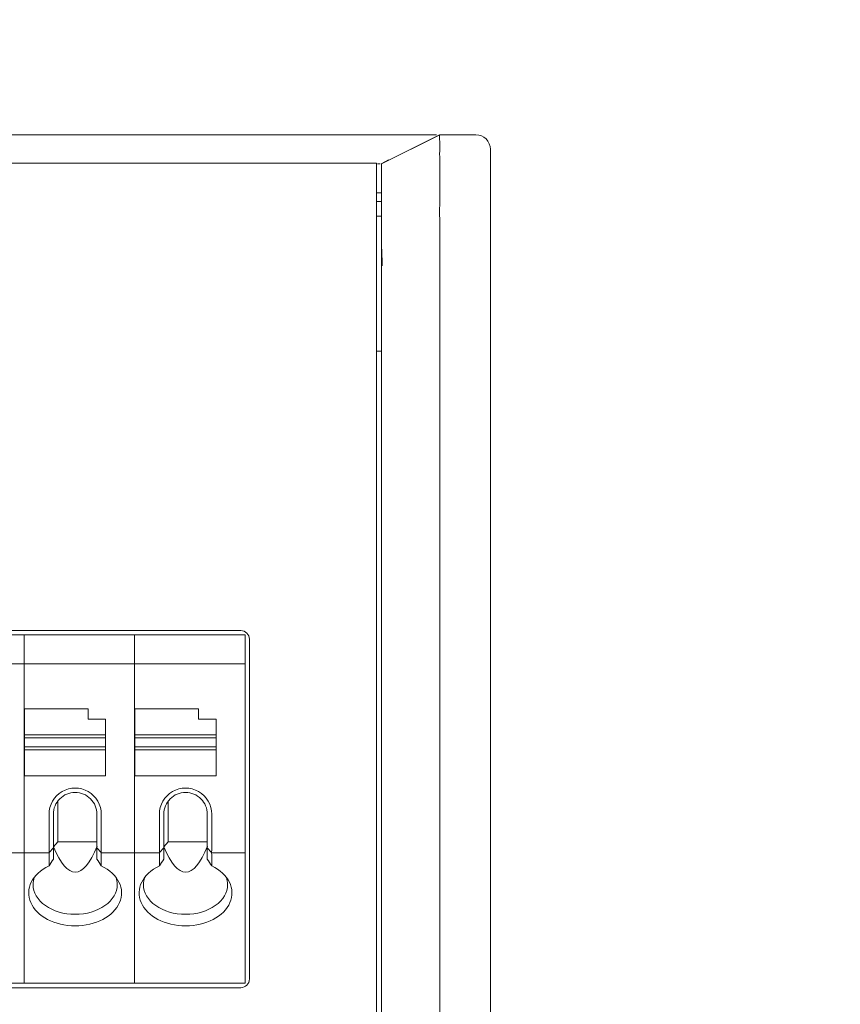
# Model space of a CAD drawing. Header units: millimetres. Extents: x -1114 to 1396, y -630 to 631.
# Tile 335 of 656: x -419 to -391, y 468 to 502. Entities that reach past the tile are written whole.
import ezdxf

# ---------------------------------------------------------------- set-up
doc = ezdxf.new("R2010")
doc.units = ezdxf.units.MM
doc.header["$MEASUREMENT"] = 0

msp = doc.modelspace()

# ---------------------------------------------------------------- linework, layer by layer
at = {"lineweight": 18}
for points, knots in [([(1038.9843, -629.7647), (1038.9843, -629.7647), (-1111.4882, -629.7647), (-1111.4882, -629.7647), (-1111.4882, -629.7647), (-1111.4882, -629.7647), (-1111.4882, 630.7883), (-1111.4882, 630.7883), (-1111.4882, 630.7883), (-1111.4882, 630.7883), (1038.9843, 630.7883), (1038.9843, 630.7883)], [0, 0, 0, 0, 0.3333333, 0.3333333, 0.3333333, 0.3333333, 0.6666667, 0.6666667, 0.6666667, 0.6666667, 1, 1, 1, 1]), ([(-409.0932, 497.9363), (-409.5757, 497.9363), (-410.052, 497.9363), (-410.538, 497.9363), (-410.538, 497.9363), (-411.024, 497.9363), (-411.5198, 497.9363), (-411.9837, 497.9363), (-411.9837, 497.9363), (-412.4476, 497.9363), (-412.8796, 497.9363), (-413.3117, 497.9363), (-413.3117, 497.9363), (-418.6172, 497.9363), (-423.9255, 497.9363), (-429.2358, 497.9363), (-429.2358, 497.9363), (-429.3498, 497.9363), (-429.4639, 497.9363), (-429.5779, 497.9363)], [0, 0, 0, 0, 0.2, 0.2, 0.2, 0.2, 0.4, 0.4, 0.4, 0.4, 0.6, 0.6, 0.6, 0.6, 0.8, 0.8, 0.8, 0.8, 1, 1, 1, 1]), ([(-404.5231, 497.9363), (-404.5616, 497.9363), (-404.6046, 497.9363), (-404.6524, 497.9363), (-404.6524, 497.9363), (-404.7002, 497.9363), (-404.7528, 497.9363), (-404.8103, 497.9363), (-404.8103, 497.9363), (-404.8678, 497.9363), (-404.9301, 497.9363), (-404.9973, 497.9363), (-404.9973, 497.9363), (-405.0309, 497.9363), (-405.0657, 497.9363), (-405.1018, 497.9363), (-405.1018, 497.9363), (-405.1378, 497.9363), (-405.1749, 497.9363), (-405.2129, 497.9363), (-405.2129, 497.9363), (-405.2889, 497.9363), (-405.3688, 497.9363), (-405.4524, 497.9363), (-405.4524, 497.9363), (-405.536, 497.9363), (-405.6234, 497.9363), (-405.7144, 497.9363), (-405.7144, 497.9363), (-405.8055, 497.9363), (-405.9003, 497.9363), (-405.999, 497.9363), (-405.999, 497.9363), (-406.0236, 497.9363), (-406.0485, 497.9363), (-406.0737, 497.9363), (-406.0737, 497.9363), (-406.0988, 497.9363), (-406.1242, 497.9363), (-406.1496, 497.9363), (-406.1496, 497.9363), (-406.2006, 497.9363), (-406.2521, 497.9363), (-406.3042, 497.9363), (-406.3042, 497.9363), (-406.4084, 497.9363), (-406.5149, 497.9363), (-406.6235, 497.9363), (-406.6235, 497.9363), (-406.7322, 497.9363), (-406.8431, 497.9363), (-406.9562, 497.9363), (-406.9562, 497.9363), (-407.0692, 497.9363), (-407.1847, 497.9363), (-407.3024, 497.9363), (-407.3024, 497.9363), (-407.3613, 497.9363), (-407.4203, 497.9363), (-407.4794, 497.9363), (-407.4794, 497.9363), (-407.5089, 497.9363), (-407.5385, 497.9363), (-407.5681, 497.9363), (-407.5681, 497.9363), (-407.5976, 497.9363), (-407.6272, 497.9363), (-407.6569, 497.9363), (-407.6569, 497.9363), (-408.1308, 497.9363), (-408.6136, 497.9363), (-409.0932, 497.9363)], [0, 0, 0, 0, 0.0555556, 0.0555556, 0.0555556, 0.0555556, 0.1111111, 0.1111111, 0.1111111, 0.1111111, 0.1666667, 0.1666667, 0.1666667, 0.1666667, 0.2222222, 0.2222222, 0.2222222, 0.2222222, 0.2777778, 0.2777778, 0.2777778, 0.2777778, 0.3333333, 0.3333333, 0.3333333, 0.3333333, 0.3888889, 0.3888889, 0.3888889, 0.3888889, 0.4444444, 0.4444444, 0.4444444, 0.4444444, 0.5, 0.5, 0.5, 0.5, 0.5555556, 0.5555556, 0.5555556, 0.5555556, 0.6111111, 0.6111111, 0.6111111, 0.6111111, 0.6666667, 0.6666667, 0.6666667, 0.6666667, 0.7222222, 0.7222222, 0.7222222, 0.7222222, 0.7777778, 0.7777778, 0.7777778, 0.7777778, 0.8333333, 0.8333333, 0.8333333, 0.8333333, 0.8888889, 0.8888889, 0.8888889, 0.8888889, 0.9444444, 0.9444444, 0.9444444, 0.9444444, 1, 1, 1, 1]), ([(-404.3243, 497.9363), (-404.3221, 497.9363), (-404.3226, 497.9334), (-404.324, 497.9277), (-404.324, 497.9277), (-404.3254, 497.9221), (-404.3277, 497.9136), (-404.3294, 497.9024), (-404.3294, 497.9024), (-404.3311, 497.8912), (-404.3322, 497.8773), (-404.3313, 497.8605), (-404.3313, 497.8605), (-404.3311, 497.8564), (-404.3307, 497.852), (-404.3303, 497.8475), (-404.3303, 497.8475), (-404.3298, 497.843), (-404.3294, 497.8383), (-404.3291, 497.8334), (-404.3291, 497.8334), (-404.3283, 497.8236), (-404.3277, 497.8132), (-404.3271, 497.802), (-404.3271, 497.802), (-404.3265, 497.7909), (-404.3261, 497.779), (-404.3256, 497.7664), (-404.3256, 497.7664), (-404.3252, 497.7538), (-404.3249, 497.7406), (-404.3246, 497.7268), (-404.3246, 497.7268), (-404.3241, 497.6991), (-404.3239, 497.6689), (-404.3238, 497.6363), (-404.3238, 497.6363), (-404.3236, 497.571), (-404.3242, 497.4959), (-404.3245, 497.411), (-404.3245, 497.411), (-404.3246, 497.3898), (-404.3247, 497.3679), (-404.3248, 497.3454), (-404.3248, 497.3454), (-404.3248, 497.323), (-404.3249, 497.2998), (-404.3249, 497.2761), (-404.3249, 497.2761), (-404.3249, 497.2287), (-404.3246, 497.1793), (-404.3244, 497.128), (-404.3244, 497.128), (-404.3241, 497.0255), (-404.3242, 496.9155), (-404.3243, 496.798), (-404.3243, 496.798), (-404.3243, 496.7393), (-404.3243, 496.6787), (-404.3243, 496.6161), (-404.3243, 496.6161), (-404.3243, 496.5849), (-404.3243, 496.5531), (-404.3243, 496.5209), (-404.3243, 496.5209), (-404.3242, 496.4887), (-404.3242, 496.4562), (-404.3242, 496.4234), (-404.3242, 496.4234), (-404.3242, 496.2921), (-404.3242, 496.1556), (-404.3244, 496.0141)], [0, 0, 0, 0, 0.0555556, 0.0555556, 0.0555556, 0.0555556, 0.1111111, 0.1111111, 0.1111111, 0.1111111, 0.1666667, 0.1666667, 0.1666667, 0.1666667, 0.2222222, 0.2222222, 0.2222222, 0.2222222, 0.2777778, 0.2777778, 0.2777778, 0.2777778, 0.3333333, 0.3333333, 0.3333333, 0.3333333, 0.3888889, 0.3888889, 0.3888889, 0.3888889, 0.4444444, 0.4444444, 0.4444444, 0.4444444, 0.5, 0.5, 0.5, 0.5, 0.5555556, 0.5555556, 0.5555556, 0.5555556, 0.6111111, 0.6111111, 0.6111111, 0.6111111, 0.6666667, 0.6666667, 0.6666667, 0.6666667, 0.7222222, 0.7222222, 0.7222222, 0.7222222, 0.7777778, 0.7777778, 0.7777778, 0.7777778, 0.8333333, 0.8333333, 0.8333333, 0.8333333, 0.8888889, 0.8888889, 0.8888889, 0.8888889, 0.9444444, 0.9444444, 0.9444444, 0.9444444, 1, 1, 1, 1]), ([(-402.5776, 497.4363), (-402.5776, 497.5689), (-402.6302, 497.696), (-402.724, 497.7898), (-402.724, 497.7898), (-402.8178, 497.8836), (-402.9449, 497.9363), (-403.0776, 497.9363)], [0, 0, 0, 0, 0.5, 0.5, 0.5, 0.5, 1, 1, 1, 1]), ([(-406.4677, 496.9363), (-406.4466, 496.9363), (-406.4277, 496.9363), (-406.4111, 496.9362), (-406.4111, 496.9362), (-406.4016, 496.9362), (-406.3928, 496.9361), (-406.3848, 496.9361), (-406.3848, 496.9361), (-406.381, 496.936), (-406.3774, 496.936), (-406.3739, 496.936)], [0, 0, 0, 0, 0.3333333, 0.3333333, 0.3333333, 0.3333333, 0.6666667, 0.6666667, 0.6666667, 0.6666667, 1, 1, 1, 1]), ([(-406.3242, 494.5661), (-406.3242, 494.709), (-406.3242, 494.8524), (-406.3242, 494.995), (-406.3242, 494.995), (-406.3242, 495.0306), (-406.3242, 495.0662), (-406.3242, 495.1017), (-406.3242, 495.1017), (-406.3242, 495.1372), (-406.3242, 495.1726), (-406.3242, 495.2079), (-406.3242, 495.2079), (-406.3242, 495.2785), (-406.3242, 495.3488), (-406.3242, 495.4187), (-406.3242, 495.4187), (-406.3242, 495.4537), (-406.3242, 495.4886), (-406.3242, 495.5233), (-406.3242, 495.5233), (-406.3242, 495.5581), (-406.3242, 495.5923), (-406.3242, 495.6262), (-406.3242, 495.6262), (-406.3242, 495.6939), (-406.3242, 495.7599), (-406.3242, 495.8241), (-406.3242, 495.8241), (-406.3242, 495.8883), (-406.3242, 495.9508), (-406.3242, 496.0115), (-406.3242, 496.0115), (-406.3242, 496.0419), (-406.3242, 496.0718), (-406.3242, 496.1013), (-406.3242, 496.1013), (-406.3242, 496.1161), (-406.3242, 496.1307), (-406.3242, 496.1451), (-406.3242, 496.1451), (-406.3242, 496.1596), (-406.3242, 496.1738), (-406.3242, 496.1879), (-406.3242, 496.1879), (-406.3242, 496.2443), (-406.3242, 496.2978), (-406.3242, 496.3486), (-406.3242, 496.3486), (-406.3242, 496.3994), (-406.3242, 496.4475), (-406.3242, 496.4927), (-406.3242, 496.4927), (-406.3242, 496.5153), (-406.3242, 496.5373), (-406.3242, 496.5584), (-406.3242, 496.5584), (-406.3242, 496.5796), (-406.3242, 496.6001), (-406.3242, 496.6196), (-406.3242, 496.6196), (-406.3242, 496.6587), (-406.3242, 496.6941), (-406.3242, 496.7261), (-406.3242, 496.7261), (-406.3242, 496.7581), (-406.3242, 496.7867), (-406.3242, 496.8117), (-406.3242, 496.8117), (-406.3242, 496.8242), (-406.3242, 496.8358), (-406.3242, 496.8466), (-406.3242, 496.8466), (-406.3242, 496.8573), (-406.3242, 496.8671), (-406.3242, 496.8759), (-406.3242, 496.8759), (-406.3242, 496.8936), (-406.3242, 496.9072), (-406.3242, 496.9168), (-406.3242, 496.9168), (-406.3242, 496.9263), (-406.3242, 496.9318), (-406.3242, 496.9329)], [0, 0, 0, 0, 0.047619, 0.047619, 0.047619, 0.047619, 0.0952381, 0.0952381, 0.0952381, 0.0952381, 0.1428571, 0.1428571, 0.1428571, 0.1428571, 0.1904762, 0.1904762, 0.1904762, 0.1904762, 0.2380952, 0.2380952, 0.2380952, 0.2380952, 0.2857143, 0.2857143, 0.2857143, 0.2857143, 0.3333333, 0.3333333, 0.3333333, 0.3333333, 0.3809524, 0.3809524, 0.3809524, 0.3809524, 0.4285714, 0.4285714, 0.4285714, 0.4285714, 0.4761905, 0.4761905, 0.4761905, 0.4761905, 0.5238095, 0.5238095, 0.5238095, 0.5238095, 0.5714286, 0.5714286, 0.5714286, 0.5714286, 0.6190476, 0.6190476, 0.6190476, 0.6190476, 0.6666667, 0.6666667, 0.6666667, 0.6666667, 0.7142857, 0.7142857, 0.7142857, 0.7142857, 0.7619048, 0.7619048, 0.7619048, 0.7619048, 0.8095238, 0.8095238, 0.8095238, 0.8095238, 0.8571429, 0.8571429, 0.8571429, 0.8571429, 0.9047619, 0.9047619, 0.9047619, 0.9047619, 0.952381, 0.952381, 0.952381, 0.952381, 1, 1, 1, 1]), ([(-404.3244, 496.014), (-404.3245, 495.9015), (-404.3241, 495.7865), (-404.3241, 495.6696), (-404.3241, 495.6696), (-404.3241, 495.5526), (-404.3244, 495.4343), (-404.3259, 495.3147)], [0, 0, 0, 0, 0.5, 0.5, 0.5, 0.5, 1, 1, 1, 1]), ([(-404.3259, 495.3142), (-404.3267, 495.2515), (-404.3259, 495.1887), (-404.325, 495.1256), (-404.325, 495.1256), (-404.324, 495.0626), (-404.323, 494.9994), (-404.324, 494.9363)], [0, 0, 0, 0, 0.5, 0.5, 0.5, 0.5, 1, 1, 1, 1]), ([(-404.3202, 446.0467), (-404.3269, 446.5455), (-404.3247, 447.0444), (-404.3241, 447.5432), (-404.3241, 447.5432), (-404.3236, 448.0421), (-404.3241, 448.5409), (-404.3243, 449.0398), (-404.3243, 449.0398), (-404.3245, 449.5386), (-404.3244, 450.0375), (-404.3244, 450.5363), (-404.3244, 450.5363), (-404.3244, 451.0352), (-404.3244, 451.534), (-404.3244, 452.0329), (-404.3244, 452.0329), (-404.3243, 454.0283), (-404.3243, 456.0237), (-404.3243, 458.0191), (-404.3243, 458.0191), (-404.3242, 462.0099), (-404.3242, 466.0007), (-404.3242, 469.9915), (-404.3242, 469.9915), (-404.3242, 473.9823), (-404.3242, 477.9731), (-404.3243, 481.9639), (-404.3243, 481.9639), (-404.3243, 482.9616), (-404.3243, 483.9593), (-404.3243, 484.957), (-404.3243, 484.957), (-404.3243, 485.9547), (-404.3244, 486.9524), (-404.3243, 487.9501), (-404.3243, 487.9501), (-404.3243, 488.9478), (-404.3239, 489.9455), (-404.324, 490.9432), (-404.324, 490.9432), (-404.3241, 491.1926), (-404.3241, 491.442), (-404.3242, 491.6914), (-404.3242, 491.6914), (-404.3243, 491.9409), (-404.3245, 492.1903), (-404.3246, 492.4397), (-404.3246, 492.4397), (-404.3248, 492.9386), (-404.3248, 493.4374), (-404.3237, 493.9363)], [0, 0, 0, 0, 0.0769231, 0.0769231, 0.0769231, 0.0769231, 0.1538462, 0.1538462, 0.1538462, 0.1538462, 0.2307692, 0.2307692, 0.2307692, 0.2307692, 0.3076923, 0.3076923, 0.3076923, 0.3076923, 0.3846154, 0.3846154, 0.3846154, 0.3846154, 0.4615385, 0.4615385, 0.4615385, 0.4615385, 0.5384615, 0.5384615, 0.5384615, 0.5384615, 0.6153846, 0.6153846, 0.6153846, 0.6153846, 0.6923077, 0.6923077, 0.6923077, 0.6923077, 0.7692308, 0.7692308, 0.7692308, 0.7692308, 0.8461538, 0.8461538, 0.8461538, 0.8461538, 0.9230769, 0.9230769, 0.9230769, 0.9230769, 1, 1, 1, 1]), ([(-406.3242, 446.6344), (-406.3242, 447.006), (-406.3242, 447.3846), (-406.3242, 447.7531), (-406.3242, 447.7531), (-406.3242, 448.1216), (-406.3242, 448.4799), (-406.3242, 448.8712), (-406.3242, 448.8712), (-406.3242, 449.2625), (-406.3242, 449.6867), (-406.3242, 450.1107), (-406.3242, 450.1107), (-406.3242, 462.2002), (-406.3242, 474.1388), (-406.3242, 486.259), (-406.3242, 486.259), (-406.3242, 487.1314), (-406.3242, 488.0048), (-406.3242, 488.8104), (-406.3242, 488.8104), (-406.3242, 489.6159), (-406.3242, 490.3538), (-406.3242, 491.1127), (-406.3242, 491.1127), (-406.3242, 491.8715), (-406.3242, 492.6515), (-406.3242, 493.4154)], [0, 0, 0, 0, 0.1428571, 0.1428571, 0.1428571, 0.1428571, 0.2857143, 0.2857143, 0.2857143, 0.2857143, 0.4285714, 0.4285714, 0.4285714, 0.4285714, 0.5714286, 0.5714286, 0.5714286, 0.5714286, 0.7142857, 0.7142857, 0.7142857, 0.7142857, 0.8571429, 0.8571429, 0.8571429, 0.8571429, 1, 1, 1, 1]), ([(-410.8787, 480.5573), (-410.8787, 480.6369), (-410.9103, 480.7132), (-410.9665, 480.7694), (-410.9665, 480.7694), (-411.0228, 480.8257), (-411.0991, 480.8573), (-411.1787, 480.8573)], [0, 0, 0, 0, 0.5, 0.5, 0.5, 0.5, 1, 1, 1, 1]), ([(-415.9819, 474.5334), (-415.9819, 474.8549), (-416.1534, 475.152), (-416.4319, 475.3128), (-416.4319, 475.3128), (-416.7104, 475.4736), (-417.0534, 475.4736), (-417.3319, 475.3128), (-417.3319, 475.3128), (-417.6104, 475.152), (-417.7819, 474.8549), (-417.7819, 474.5334)], [0, 0, 0, 0, 0.3333333, 0.3333333, 0.3333333, 0.3333333, 0.6666667, 0.6666667, 0.6666667, 0.6666667, 1, 1, 1, 1]), ([(-412.1787, 474.5334), (-412.1787, 474.8549), (-412.3502, 475.152), (-412.6287, 475.3128), (-412.6287, 475.3128), (-412.9071, 475.4736), (-413.2502, 475.4736), (-413.5287, 475.3128), (-413.5287, 475.3128), (-413.8071, 475.152), (-413.9787, 474.8549), (-413.9787, 474.5334)], [0, 0, 0, 0, 0.3333333, 0.3333333, 0.3333333, 0.3333333, 0.6666667, 0.6666667, 0.6666667, 0.6666667, 1, 1, 1, 1]), ([(-416.8819, 475.2834), (-417.0808, 475.2834), (-417.2716, 475.2044), (-417.4122, 475.0637), (-417.4122, 475.0637), (-417.5529, 474.9231), (-417.6319, 474.7323), (-417.6319, 474.5334)], [0, 0, 0, 0, 0.5, 0.5, 0.5, 0.5, 1, 1, 1, 1]), ([(-416.1319, 474.5334), (-416.1319, 474.7323), (-416.2109, 474.9231), (-416.3516, 475.0637), (-416.3516, 475.0637), (-416.4922, 475.2044), (-416.683, 475.2834), (-416.8819, 475.2834)], [0, 0, 0, 0, 0.5, 0.5, 0.5, 0.5, 1, 1, 1, 1]), ([(-413.0787, 475.2834), (-413.2776, 475.2834), (-413.4683, 475.2044), (-413.609, 475.0637), (-413.609, 475.0637), (-413.7496, 474.9231), (-413.8287, 474.7323), (-413.8287, 474.5334)], [0, 0, 0, 0, 0.5, 0.5, 0.5, 0.5, 1, 1, 1, 1]), ([(-412.3287, 474.5334), (-412.3287, 474.7323), (-412.4077, 474.9231), (-412.5483, 475.0637), (-412.5483, 475.0637), (-412.689, 475.2044), (-412.8797, 475.2834), (-413.0787, 475.2834)], [0, 0, 0, 0, 0.5, 0.5, 0.5, 0.5, 1, 1, 1, 1]), ([(-417.7819, 472.754), (-418.3626, 472.4747), (-418.6177, 471.9602), (-418.4111, 471.4856), (-418.4111, 471.4856), (-418.2044, 471.011), (-417.5842, 470.6872), (-416.8819, 470.6872)], [0, 0, 0, 0, 0.5, 0.5, 0.5, 0.5, 1, 1, 1, 1]), ([(-416.8819, 470.6872), (-416.1796, 470.6872), (-415.5594, 471.011), (-415.3528, 471.4856), (-415.3528, 471.4856), (-415.1461, 471.9602), (-415.4013, 472.4747), (-415.9819, 472.754)], [0, 0, 0, 0, 0.5, 0.5, 0.5, 0.5, 1, 1, 1, 1]), ([(-413.9787, 472.754), (-414.5593, 472.4747), (-414.8145, 471.9602), (-414.6078, 471.4856), (-414.6078, 471.4856), (-414.4011, 471.011), (-413.7809, 470.6872), (-413.0787, 470.6872)], [0, 0, 0, 0, 0.5, 0.5, 0.5, 0.5, 1, 1, 1, 1]), ([(-413.0787, 470.6872), (-412.3764, 470.6872), (-411.7562, 471.011), (-411.5495, 471.4856), (-411.5495, 471.4856), (-411.3428, 471.9602), (-411.598, 472.4747), (-412.1787, 472.754)], [0, 0, 0, 0, 0.5, 0.5, 0.5, 0.5, 1, 1, 1, 1]), ([(-418.3319, 472.11), (-418.3319, 471.8381), (-418.1791, 471.5773), (-417.9072, 471.385), (-417.9072, 471.385), (-417.6353, 471.1927), (-417.2665, 471.0847), (-416.8819, 471.0847)], [0, 0, 0, 0, 0.5, 0.5, 0.5, 0.5, 1, 1, 1, 1]), ([(-416.8819, 471.0847), (-416.4973, 471.0847), (-416.1285, 471.1927), (-415.8566, 471.385), (-415.8566, 471.385), (-415.5847, 471.5773), (-415.4319, 471.8381), (-415.4319, 472.11)], [0, 0, 0, 0, 0.5, 0.5, 0.5, 0.5, 1, 1, 1, 1]), ([(-414.5287, 472.11), (-414.5287, 471.8381), (-414.3759, 471.5773), (-414.104, 471.385), (-414.104, 471.385), (-413.832, 471.1927), (-413.4632, 471.0847), (-413.0787, 471.0847)], [0, 0, 0, 0, 0.5, 0.5, 0.5, 0.5, 1, 1, 1, 1]), ([(-413.0787, 471.0847), (-412.6941, 471.0847), (-412.3253, 471.1927), (-412.0533, 471.385), (-412.0533, 471.385), (-411.7814, 471.5773), (-411.6287, 471.8381), (-411.6287, 472.11)], [0, 0, 0, 0, 0.5, 0.5, 0.5, 0.5, 1, 1, 1, 1])]:
    msp.add_open_spline(points, degree=3, knots=knots, dxfattribs=at)
for points in [[(-404.325, 497.9363), (-404.325, 497.9363), (-406.3243, 496.9364), (-406.3243, 496.9364)], [(-404.3165, 497.9363), (-404.3165, 497.9363), (-406.3242, 496.9329), (-406.3242, 496.9329)], [(-404.5231, 497.9363), (-404.4881, 497.9363), (-404.4582, 497.9363), (-404.4328, 497.9363)], [(-404.3243, 497.9363), (-404.3243, 497.9363), (-403.0776, 497.9363), (-403.0776, 497.9363)], [(-404.324, 497.9363), (-404.324, 497.9363), (-403.0776, 497.9363), (-403.0776, 497.9363)], [(-402.5776, 497.4363), (-402.5776, 497.4363), (-402.5776, 494.9363), (-402.5776, 494.9363)], [(-462.7023, 496.9579), (-462.7023, 496.9579), (-406.4967, 496.9579), (-406.4967, 496.9579)], [(-406.4967, 496.9579), (-406.4967, 496.9579), (-462.7023, 496.9579), (-462.7023, 496.9579)], [(-406.4967, 496.9579), (-406.4967, 496.9579), (-406.4967, 494.9579), (-406.4967, 494.9579)], [(-406.0854, 497.0681), (-406.0854, 497.0681), (-406.3383, 496.9292), (-406.3383, 496.9292)], [(-406.4967, 495.9363), (-406.4967, 495.9363), (-406.3242, 495.9363), (-406.3242, 495.9363)], [(-406.3244, 495.6363), (-406.3244, 495.6363), (-406.4969, 495.6363), (-406.4969, 495.6363)], [(-406.497, 495.1363), (-406.497, 495.1363), (-406.3243, 495.1363), (-406.3243, 495.1363)], [(-406.4967, 494.9579), (-406.4967, 494.9579), (-406.4967, 444.9579), (-406.4967, 444.9579)], [(-404.3217, 494.5925), (-404.3212, 494.7071), (-404.3258, 494.8216), (-404.324, 494.9363)], [(-402.5776, 444.9363), (-402.5776, 444.9363), (-402.5776, 494.9363), (-402.5776, 494.9363)], [(-402.5776, 494.9363), (-402.5776, 494.9363), (-402.5776, 444.9363), (-402.5776, 444.9363)], [(-406.3242, 493.9906), (-406.3242, 494.1824), (-406.3242, 494.3744), (-406.3242, 494.5661)], [(-404.3237, 493.9363), (-404.3232, 494.155), (-404.3226, 494.3737), (-404.3217, 494.5925)], [(-406.3242, 493.9363), (-406.3242, 493.9544), (-406.3242, 493.9725), (-406.3242, 493.9906)], [(-406.3242, 493.4154), (-406.3242, 493.5883), (-406.3242, 493.7625), (-406.3242, 493.9363)], [(-406.3217, 493.9923), (-406.3217, 493.9923), (-406.3066, 493.4257), (-406.3066, 493.4257)], [(-406.3247, 490.4863), (-406.3247, 490.4863), (-406.4969, 490.4863), (-406.4969, 490.4863)], [(-411.1787, 480.8573), (-411.1787, 480.8573), (-458.0154, 480.8573), (-458.0154, 480.8573)], [(-422.4384, 480.7073), (-422.4384, 480.7073), (-418.6352, 480.7073), (-418.6352, 480.7073)], [(-418.6352, 480.7073), (-418.6352, 480.7073), (-422.4384, 480.7073), (-422.4384, 480.7073)], [(-418.6352, 480.7073), (-418.6352, 480.7073), (-414.8319, 480.7073), (-414.8319, 480.7073)], [(-418.6352, 480.6575), (-418.6352, 480.6575), (-418.6352, 480.7073), (-418.6352, 480.7073)], [(-414.8319, 480.7073), (-414.8319, 480.7073), (-418.6352, 480.7073), (-418.6352, 480.7073)], [(-418.6352, 480.6575), (-418.6352, 480.6575), (-418.6352, 480.7073), (-418.6352, 480.7073)], [(-418.6352, 479.7571), (-418.6352, 479.7571), (-418.6352, 480.6575), (-418.6352, 480.6575)], [(-418.6352, 479.7571), (-418.6352, 479.7571), (-418.6352, 480.6575), (-418.6352, 480.6575)], [(-414.8319, 480.7073), (-414.8319, 480.7073), (-411.0287, 480.7073), (-411.0287, 480.7073)], [(-414.8319, 480.6575), (-414.8319, 480.6575), (-414.8319, 480.7073), (-414.8319, 480.7073)], [(-411.0287, 480.7073), (-411.0287, 480.7073), (-414.8319, 480.7073), (-414.8319, 480.7073)], [(-414.8319, 480.6575), (-414.8319, 480.6575), (-414.8319, 480.7073), (-414.8319, 480.7073)], [(-414.8319, 479.7571), (-414.8319, 479.7571), (-414.8319, 480.6575), (-414.8319, 480.6575)], [(-414.8319, 479.7571), (-414.8319, 479.7571), (-414.8319, 480.6575), (-414.8319, 480.6575)], [(-411.0287, 480.6575), (-411.0287, 480.6575), (-411.0287, 480.7073), (-411.0287, 480.7073)], [(-411.0287, 479.7571), (-411.0287, 479.7571), (-411.0287, 480.6575), (-411.0287, 480.6575)], [(-410.8787, 480.5573), (-410.8787, 480.5573), (-410.8787, 468.8573), (-410.8787, 468.8573)], [(-422.4384, 479.7073), (-422.4384, 479.7073), (-418.6352, 479.7073), (-418.6352, 479.7073)], [(-418.6352, 479.6369), (-418.6352, 479.6369), (-418.6352, 479.7571), (-418.6352, 479.7571)], [(-418.6352, 479.6369), (-418.6352, 479.6369), (-418.6352, 479.7571), (-418.6352, 479.7571)], [(-418.6352, 479.7073), (-418.6352, 479.7073), (-414.8319, 479.7073), (-414.8319, 479.7073)], [(-418.6352, 473.2777), (-418.6352, 473.2777), (-418.6352, 479.6369), (-418.6352, 479.6369)], [(-418.6352, 473.2777), (-418.6352, 473.2777), (-418.6352, 479.6369), (-418.6352, 479.6369)], [(-414.8319, 479.6369), (-414.8319, 479.6369), (-414.8319, 479.7571), (-414.8319, 479.7571)], [(-414.8319, 479.6369), (-414.8319, 479.6369), (-414.8319, 479.7571), (-414.8319, 479.7571)], [(-414.8319, 479.7073), (-414.8319, 479.7073), (-411.0287, 479.7073), (-411.0287, 479.7073)], [(-414.8319, 473.2777), (-414.8319, 473.2777), (-414.8319, 479.6369), (-414.8319, 479.6369)], [(-414.8319, 473.2777), (-414.8319, 473.2777), (-414.8319, 479.6369), (-414.8319, 479.6369)], [(-411.0287, 479.6369), (-411.0287, 479.6369), (-411.0287, 479.7571), (-411.0287, 479.7571)], [(-411.0287, 473.2777), (-411.0287, 473.2777), (-411.0287, 479.6369), (-411.0287, 479.6369)], [(-418.6319, 478.1573), (-418.6319, 478.1573), (-418.6319, 477.2665), (-418.6319, 477.2665)], [(-416.4319, 478.1573), (-416.4319, 478.1573), (-418.6319, 478.1573), (-418.6319, 478.1573)], [(-416.4319, 477.8073), (-416.4319, 477.8073), (-416.4319, 478.1573), (-416.4319, 478.1573)], [(-412.6287, 478.1573), (-412.6287, 478.1573), (-414.8287, 478.1573), (-414.8287, 478.1573)], [(-414.8287, 478.1573), (-414.8287, 478.1573), (-414.8287, 477.2665), (-414.8287, 477.2665)], [(-412.6287, 477.8073), (-412.6287, 477.8073), (-412.6287, 478.1573), (-412.6287, 478.1573)], [(-415.8319, 477.8073), (-415.8319, 477.8073), (-416.4319, 477.8073), (-416.4319, 477.8073)], [(-415.8319, 477.2665), (-415.8319, 477.2665), (-415.8319, 477.8073), (-415.8319, 477.8073)], [(-412.0287, 477.8073), (-412.0287, 477.8073), (-412.6287, 477.8073), (-412.6287, 477.8073)], [(-412.0287, 477.2665), (-412.0287, 477.2665), (-412.0287, 477.8073), (-412.0287, 477.8073)], [(-418.6319, 477.2665), (-418.6319, 477.2665), (-418.6319, 477.1573), (-418.6319, 477.1573)], [(-418.6319, 477.2665), (-418.6319, 477.2665), (-415.8319, 477.2665), (-415.8319, 477.2665)], [(-415.8319, 477.2665), (-415.8319, 477.2665), (-415.8319, 477.1573), (-415.8319, 477.1573)], [(-414.8287, 477.2665), (-414.8287, 477.2665), (-412.0287, 477.2665), (-412.0287, 477.2665)], [(-414.8287, 477.2665), (-414.8287, 477.2665), (-414.8287, 477.1573), (-414.8287, 477.1573)], [(-412.0287, 477.2665), (-412.0287, 477.2665), (-412.0287, 477.1573), (-412.0287, 477.1573)], [(-418.6319, 476.8573), (-418.6319, 476.8573), (-418.6319, 477.1573), (-418.6319, 477.1573)], [(-418.6319, 477.1573), (-418.6319, 477.1573), (-415.8319, 477.1573), (-415.8319, 477.1573)], [(-418.6319, 476.8573), (-418.6319, 476.8573), (-418.6319, 476.7481), (-418.6319, 476.7481)], [(-415.8319, 476.8573), (-415.8319, 476.8573), (-418.6319, 476.8573), (-418.6319, 476.8573)], [(-415.8319, 477.1573), (-415.8319, 477.1573), (-415.8319, 476.8573), (-415.8319, 476.8573)], [(-415.8319, 476.8573), (-415.8319, 476.8573), (-415.8319, 476.7481), (-415.8319, 476.7481)], [(-414.8287, 476.8573), (-414.8287, 476.8573), (-414.8287, 477.1573), (-414.8287, 477.1573)], [(-414.8287, 477.1573), (-414.8287, 477.1573), (-412.0287, 477.1573), (-412.0287, 477.1573)], [(-412.0287, 476.8573), (-412.0287, 476.8573), (-414.8287, 476.8573), (-414.8287, 476.8573)], [(-414.8287, 476.8573), (-414.8287, 476.8573), (-414.8287, 476.7481), (-414.8287, 476.7481)], [(-412.0287, 477.1573), (-412.0287, 477.1573), (-412.0287, 476.8573), (-412.0287, 476.8573)], [(-412.0287, 476.8573), (-412.0287, 476.8573), (-412.0287, 476.7481), (-412.0287, 476.7481)], [(-418.6319, 476.7481), (-418.6319, 476.7481), (-418.6319, 475.8573), (-418.6319, 475.8573)], [(-415.8319, 476.7481), (-415.8319, 476.7481), (-418.6319, 476.7481), (-418.6319, 476.7481)], [(-415.8319, 476.7481), (-415.8319, 476.7481), (-415.8319, 475.8573), (-415.8319, 475.8573)], [(-412.0287, 476.7481), (-412.0287, 476.7481), (-414.8287, 476.7481), (-414.8287, 476.7481)], [(-414.8287, 476.7481), (-414.8287, 476.7481), (-414.8287, 475.8573), (-414.8287, 475.8573)], [(-412.0287, 476.7481), (-412.0287, 476.7481), (-412.0287, 475.8573), (-412.0287, 475.8573)], [(-415.8319, 475.8573), (-415.8319, 475.8573), (-418.6319, 475.8573), (-418.6319, 475.8573)], [(-412.0287, 475.8573), (-412.0287, 475.8573), (-414.8287, 475.8573), (-414.8287, 475.8573)], [(-417.4819, 474.9834), (-417.4819, 474.9834), (-417.4819, 473.5863), (-417.4819, 473.5863)], [(-413.6787, 474.9834), (-413.6787, 474.9834), (-413.6787, 473.5863), (-413.6787, 473.5863)], [(-417.7819, 474.5334), (-417.7819, 474.5334), (-417.7819, 473.2777), (-417.7819, 473.2777)], [(-417.6319, 473.378), (-417.6319, 473.378), (-417.6319, 474.5334), (-417.6319, 474.5334)], [(-416.1319, 474.5334), (-416.1319, 474.5334), (-416.1319, 473.378), (-416.1319, 473.378)], [(-415.9819, 473.2777), (-415.9819, 473.2777), (-415.9819, 474.5334), (-415.9819, 474.5334)], [(-413.9787, 474.5334), (-413.9787, 474.5334), (-413.9787, 473.2777), (-413.9787, 473.2777)], [(-413.8287, 473.378), (-413.8287, 473.378), (-413.8287, 474.5334), (-413.8287, 474.5334)], [(-412.3287, 474.5334), (-412.3287, 474.5334), (-412.3287, 473.378), (-412.3287, 473.378)], [(-412.1787, 473.2777), (-412.1787, 473.2777), (-412.1787, 474.5334), (-412.1787, 474.5334)], [(-417.6284, 473.4096), (-417.6284, 473.4096), (-417.4819, 473.5863), (-417.4819, 473.5863)], [(-417.4819, 473.5863), (-417.4819, 473.5863), (-416.1319, 473.5863), (-416.1319, 473.5863)], [(-413.8251, 473.4096), (-413.8251, 473.4096), (-413.6787, 473.5863), (-413.6787, 473.5863)], [(-413.6787, 473.5863), (-413.6787, 473.5863), (-412.3287, 473.5863), (-412.3287, 473.5863)], [(-418.6352, 473.2073), (-418.6352, 473.2073), (-419.7891, 473.2073), (-419.7891, 473.2073)], [(-418.6352, 473.1575), (-418.6352, 473.1575), (-418.6352, 473.2777), (-418.6352, 473.2777)], [(-418.6352, 473.1575), (-418.6352, 473.1575), (-418.6352, 473.2777), (-418.6352, 473.2777)], [(-418.6352, 473.2073), (-418.6352, 473.2073), (-417.778, 473.2073), (-417.778, 473.2073)], [(-418.6352, 468.7571), (-418.6352, 468.7571), (-418.6352, 473.1575), (-418.6352, 473.1575)], [(-418.6352, 468.7571), (-418.6352, 468.7571), (-418.6352, 473.1575), (-418.6352, 473.1575)], [(-417.7819, 473.2777), (-417.7819, 473.2553), (-417.7803, 473.2334), (-417.7772, 473.2127)], [(-417.7772, 473.2127), (-417.7803, 473.192), (-417.7819, 473.1733), (-417.7819, 473.1575)], [(-417.7819, 473.1575), (-417.7819, 473.1575), (-417.7819, 472.754), (-417.7819, 472.754)], [(-417.6319, 473.378), (-417.6319, 473.378), (-417.7772, 473.2127), (-417.7772, 473.2127)], [(-417.6319, 472.9875), (-417.6319, 472.9875), (-417.6319, 473.378), (-417.6319, 473.378)], [(-417.6284, 473.4096), (-417.1546, 472.2427), (-416.6005, 472.2451), (-416.1264, 473.432)], [(-416.1319, 472.9875), (-416.1319, 472.9875), (-416.1319, 473.378), (-416.1319, 473.378)], [(-416.1319, 473.378), (-416.1319, 473.378), (-415.9866, 473.2127), (-415.9866, 473.2127)], [(-415.9866, 473.2127), (-415.9835, 473.2334), (-415.9819, 473.2553), (-415.9819, 473.2777)], [(-415.9866, 473.2127), (-415.9835, 473.192), (-415.9819, 473.1733), (-415.9819, 473.1575)], [(-414.8319, 473.2073), (-414.8319, 473.2073), (-415.9858, 473.2073), (-415.9858, 473.2073)], [(-415.9819, 473.1575), (-415.9819, 473.1575), (-415.9819, 472.754), (-415.9819, 472.754)], [(-414.8319, 473.1575), (-414.8319, 473.1575), (-414.8319, 473.2777), (-414.8319, 473.2777)], [(-414.8319, 473.1575), (-414.8319, 473.1575), (-414.8319, 473.2777), (-414.8319, 473.2777)], [(-414.8319, 473.2073), (-414.8319, 473.2073), (-413.9747, 473.2073), (-413.9747, 473.2073)], [(-414.8319, 468.7571), (-414.8319, 468.7571), (-414.8319, 473.1575), (-414.8319, 473.1575)], [(-414.8319, 468.7571), (-414.8319, 468.7571), (-414.8319, 473.1575), (-414.8319, 473.1575)], [(-413.9787, 473.2777), (-413.9787, 473.2553), (-413.9771, 473.2334), (-413.9739, 473.2127)], [(-413.9739, 473.2127), (-413.9771, 473.192), (-413.9787, 473.1733), (-413.9787, 473.1575)], [(-413.9787, 473.1575), (-413.9787, 473.1575), (-413.9787, 472.754), (-413.9787, 472.754)], [(-413.8287, 473.378), (-413.8287, 473.378), (-413.9739, 473.2127), (-413.9739, 473.2127)], [(-413.8287, 472.9875), (-413.8287, 472.9875), (-413.8287, 473.378), (-413.8287, 473.378)], [(-413.8251, 473.4096), (-413.3513, 472.2427), (-412.7972, 472.2451), (-412.3232, 473.432)], [(-412.3287, 472.9875), (-412.3287, 472.9875), (-412.3287, 473.378), (-412.3287, 473.378)], [(-412.3287, 473.378), (-412.3287, 473.378), (-412.1834, 473.2127), (-412.1834, 473.2127)], [(-412.1834, 473.2127), (-412.1802, 473.2334), (-412.1787, 473.2553), (-412.1787, 473.2777)], [(-412.1834, 473.2127), (-412.1802, 473.192), (-412.1787, 473.1733), (-412.1787, 473.1575)], [(-411.0287, 473.2073), (-411.0287, 473.2073), (-412.1826, 473.2073), (-412.1826, 473.2073)], [(-412.1787, 473.1575), (-412.1787, 473.1575), (-412.1787, 472.754), (-412.1787, 472.754)], [(-411.0287, 473.1575), (-411.0287, 473.1575), (-411.0287, 473.2777), (-411.0287, 473.2777)], [(-411.0287, 468.7571), (-411.0287, 468.7571), (-411.0287, 473.1575), (-411.0287, 473.1575)], [(-417.6319, 472.9875), (-417.6819, 472.9104), (-417.7319, 472.8325), (-417.7819, 472.754)], [(-415.9819, 472.754), (-416.032, 472.8325), (-416.082, 472.9104), (-416.1319, 472.9875)], [(-413.8287, 472.9875), (-413.8786, 472.9104), (-413.9286, 472.8325), (-413.9787, 472.754)], [(-412.1787, 472.754), (-412.2287, 472.8325), (-412.2787, 472.9104), (-412.3287, 472.9875)], [(-418.2893, 472.3568), (-418.3176, 472.276), (-418.3319, 472.1932), (-418.3319, 472.11)], [(-415.4319, 472.11), (-415.4319, 472.1932), (-415.4462, 472.276), (-415.4745, 472.3568)], [(-414.486, 472.3568), (-414.5143, 472.276), (-414.5287, 472.1932), (-414.5287, 472.11)], [(-411.6287, 472.11), (-411.6287, 472.1932), (-411.643, 472.276), (-411.6713, 472.3568)], [(-418.6352, 468.7073), (-418.6352, 468.7073), (-422.4384, 468.7073), (-422.4384, 468.7073)], [(-422.4384, 468.7073), (-422.4384, 468.7073), (-418.6352, 468.7073), (-418.6352, 468.7073)], [(-418.6352, 468.7073), (-418.6352, 468.7073), (-418.6352, 468.7571), (-418.6352, 468.7571)], [(-418.6352, 468.7073), (-418.6352, 468.7073), (-418.6352, 468.7571), (-418.6352, 468.7571)], [(-414.8319, 468.7073), (-414.8319, 468.7073), (-418.6352, 468.7073), (-418.6352, 468.7073)], [(-418.6352, 468.7073), (-418.6352, 468.7073), (-414.8319, 468.7073), (-414.8319, 468.7073)], [(-414.8319, 468.7073), (-414.8319, 468.7073), (-414.8319, 468.7571), (-414.8319, 468.7571)], [(-414.8319, 468.7073), (-414.8319, 468.7073), (-414.8319, 468.7571), (-414.8319, 468.7571)], [(-411.0287, 468.7073), (-411.0287, 468.7073), (-414.8319, 468.7073), (-414.8319, 468.7073)], [(-414.8319, 468.7073), (-414.8319, 468.7073), (-411.0287, 468.7073), (-411.0287, 468.7073)], [(-411.1787, 468.5573), (-411.013, 468.5573), (-410.8787, 468.6916), (-410.8787, 468.8573)], [(-411.0287, 468.7073), (-411.0287, 468.7073), (-411.0287, 468.7571), (-411.0287, 468.7571)], [(-411.1787, 468.5573), (-411.1787, 468.5573), (-458.0154, 468.5573), (-458.0154, 468.5573)]]:
    msp.add_open_spline(points, degree=3, dxfattribs=at)

doc.saveas('drawing.dxf')
